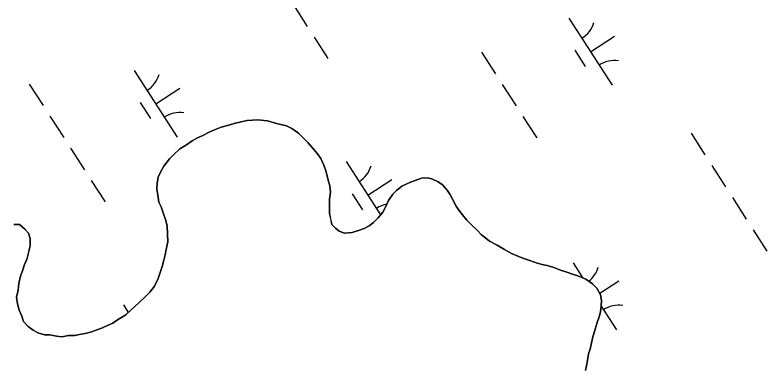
# Model space of a CAD drawing. Extents: x 3937982 to 3958556, y 219448 to 241894.
# Drawn here: x 3944978.9 to 3945451, y 230774.1 to 230995.8 of the extents above; entities that cross this region are included whole.
import ezdxf

# ---------------------------------------------------------------- set-up
doc = ezdxf.new("R2010")
doc.units = 0
doc.layers.add('V-TOPO-SHOR', color=7, linetype='Continuous')
doc.layers.add('V-WETL-SWMP', color=7, linetype='Continuous')

msp = doc.modelspace()

# ---------------------------------------------------------------- linework, layer by layer
at = {"layer": 'V-TOPO-SHOR'}
for points in [[(3945005.004, 230794.048), (3945008.279, 230793.753), (3945012.529, 230794.452), (3945016.457, 230794.491), (3945019.398, 230795.175), (3945022.992, 230795.867), (3945026.259, 230796.555), (3945029.845, 230797.9), (3945033.76, 230799.248), (3945037.344, 230800.923), (3945040.277, 230802.263), (3945043.204, 230804.255), (3945048.408, 230807.581), (3945051.975, 230810.893), (3945056.518, 230814.866), (3945061.058, 230819.169), (3945063.651, 230821.815), (3945066.559, 230825.444), (3945068.802, 230830.378), (3945070.073, 230833.99), (3945071.343, 230837.933), (3945072.285, 230841.871), (3945073.236, 230845.154), (3945073.856, 230848.435), (3945074.788, 230853.354), (3945074.739, 230858.263), (3945074.36, 230863.5), (3945073.338, 230867.418), (3945071.984, 230871.659), (3945070.639, 230875.247), (3945069.299, 230878.178), (3945068.599, 230882.755), (3945067.909, 230886.35), (3945068.198, 230889.954), (3945068.814, 230893.888), (3945070.413, 230897.505), (3945072.345, 230900.798), (3945075.898, 230905.418), (3945078.491, 230908.064), (3945082.384, 230911.704), (3945086.611, 230914.366), (3945090.189, 230916.695), (3945093.443, 230918.692), (3945096.376, 230920.031), (3945101.262, 230922.372), (3945105.174, 230924.047), (3945108.435, 230925.391), (3945112.352, 230926.412), (3945116.596, 230927.764), (3945120.839, 230928.79), (3945124.761, 230929.484), (3945128.032, 230929.845), (3945131.305, 230929.878), (3945137.531, 230929.286), (3945143.113, 230927.707), (3945149.35, 230926.132), (3945152.639, 230924.528), (3945156.923, 230921.624), (3945159.239, 230919.357), (3945162.877, 230915.794), (3945165.529, 230912.545), (3945168.84, 230908.65), (3945170.835, 230905.726), (3945172.842, 230901.488), (3945174.194, 230897.247), (3945175.558, 230892.022), (3945176.576, 230888.432), (3945176.942, 230884.506), (3945176.332, 230880.244), (3945176.377, 230875.661), (3945176.42, 230871.407), (3945177.11, 230867.813), (3945177.802, 230864.219), (3945180.117, 230861.95), (3945182.429, 230860.008), (3945185.716, 230858.732), (3945190.623, 230859.109), (3945194.537, 230860.459), (3945198.125, 230861.804), (3945201.381, 230863.475), (3945203.98, 230865.464), (3945206.896, 230868.442), (3945209.806, 230872.073), (3945211.416, 230874.707), (3945213.333, 230879.311), (3945216.239, 230883.267), (3945218.508, 230885.582), (3945221.755, 230888.234), (3945227.292, 230890.908), (3945230.229, 230891.92), (3945234.145, 230893.27), (3945237.741, 230893.634), (3945240.694, 230893.01), (3945244.643, 230891.084), (3945247.281, 230889.147), (3945250.261, 230885.903), (3945251.924, 230883.302), (3945253.593, 230880.046), (3945255.927, 230875.813), (3945257.59, 230873.21), (3945259.913, 230870.287)], [(3945259.913, 230870.287), (3945262.565, 230867.041), (3945265.541, 230864.125), (3945268.846, 230860.885), (3945271.826, 230857.641), (3945274.466, 230855.703), (3945276.776, 230853.762), (3945281.712, 230851.194), (3945286.322, 230848.621), (3945290.604, 230846.045), (3945294.549, 230844.447), (3945298.493, 230842.85), (3945302.108, 230841.578), (3945306.706, 230839.989), (3945309.991, 230839.039), (3945312.944, 230838.414), (3945317.212, 230837.148), (3945321.484, 230835.553), (3945324.767, 230834.605), (3945329.039, 230833.011), (3945332.322, 230832.063), (3945337.256, 230829.821), (3945341.54, 230826.919), (3945344.186, 230824.326), (3945346.521, 230820.095), (3945347.211, 230816.5), (3945346.92, 230812.896), (3945346.629, 230809.291), (3945345.677, 230806.334), (3945344.405, 230802.721), (3945343.137, 230798.453), (3945341.558, 230792.871), (3945339.992, 230785.979), (3945339.039, 230783.024), (3945338.427, 230778.762), (3945337.804, 230775.481), (3945337.18, 230772.53)], [(3944978.104, 230864.161), (3944981.704, 230864.198), (3944985.008, 230861.284), (3944987.326, 230858.689), (3944988.342, 230855.427), (3944988.387, 230850.843), (3944987.445, 230846.905), (3944986.503, 230842.967), (3944984.905, 230839.022), (3944983.636, 230835.082), (3944982.36, 230831.795), (3944981.424, 230827.201), (3944980.813, 230822.939), (3944979.873, 230818.673), (3944980.572, 230814.426), (3944981.594, 230810.508), (3944983.269, 230806.594), (3944984.285, 230803.332), (3944987.265, 230800.088), (3944990.232, 230797.827), (3944993.196, 230796.219), (3944997.466, 230794.953), (3945000.738, 230794.986), (3945005.004, 230794.048)]]:
    msp.add_lwpolyline(points, dxfattribs=at)
at = {"layer": 'V-WETL-SWMP'}
for p, q in [((3945153.7, 231002.125), (3945162.36, 230988.671)), ((3945326.715, 230993.783), (3945353.777, 230951.739)), ((3945166.69, 230981.944), (3945175.35, 230968.49)), ((3945340.246, 230972.761), (3945355.381, 230982.503)), ((3945330.511, 230973.63), (3945337.005, 230963.54)), ((3945271.848, 230972.386), (3945280.508, 230958.932)), ((3945053.718, 230961.052), (3945080.78, 230919.009)), ((3944987.853, 230952.457), (3944996.513, 230939.003)), ((3945067.249, 230940.03), (3945082.385, 230949.773)), ((3945284.838, 230952.205), (3945293.498, 230938.751)), ((3945057.514, 230940.899), (3945064.009, 230930.809)), ((3945000.843, 230932.276), (3945009.503, 230918.822)), ((3945297.828, 230932.024), (3945306.488, 230918.57)), ((3945112.353, 230926.412), (3945108.434, 230925.39)), ((3945116.595, 230927.764), (3945112.353, 230926.412)), ((3945120.84, 230928.79), (3945116.595, 230927.764)), ((3945124.762, 230929.484), (3945120.84, 230928.79)), ((3945128.032, 230929.844), (3945124.762, 230929.484)), ((3945131.305, 230929.878), (3945128.032, 230929.844)), ((3945137.531, 230929.286), (3945131.305, 230929.878)), ((3945143.113, 230927.706), (3945137.531, 230929.286)), ((3945149.349, 230926.132), (3945143.113, 230927.706)), ((3945152.639, 230924.528), (3945149.349, 230926.132)), ((3945101.263, 230922.371), (3945096.376, 230920.03)), ((3945105.174, 230924.048), (3945101.263, 230922.371)), ((3945108.434, 230925.39), (3945105.174, 230924.048)), ((3945156.924, 230921.625), (3945152.639, 230924.528)), ((3945159.239, 230919.357), (3945156.924, 230921.625)), ((3945403.415, 230921.498), (3945412.075, 230908.044)), ((3945090.189, 230916.694), (3945086.612, 230914.366)), ((3945093.443, 230918.691), (3945090.189, 230916.694)), ((3945096.376, 230920.03), (3945093.443, 230918.691)), ((3945162.876, 230915.793), (3945159.239, 230919.357)), ((3945013.833, 230912.095), (3945022.493, 230898.641)), ((3945086.612, 230914.366), (3945082.383, 230911.704)), ((3945165.528, 230912.546), (3945162.876, 230915.793)), ((3945168.841, 230908.651), (3945165.528, 230912.546)), ((3945078.491, 230908.064), (3945075.899, 230905.418)), ((3945082.383, 230911.704), (3945078.491, 230908.064)), ((3945170.835, 230905.725), (3945168.841, 230908.651)), ((3945075.899, 230905.418), (3945072.345, 230900.799)), ((3945172.842, 230901.489), (3945170.835, 230905.725)), ((3945186.847, 230903.753), (3945208.383, 230870.296)), ((3945072.345, 230900.799), (3945070.414, 230897.506)), ((3945174.194, 230897.247), (3945172.842, 230901.489)), ((3945416.405, 230901.317), (3945425.065, 230887.863)), ((3945068.813, 230893.888), (3945068.198, 230889.954)), ((3945070.414, 230897.506), (3945068.813, 230893.888)), ((3945175.557, 230892.023), (3945174.194, 230897.247)), ((3945234.144, 230893.27), (3945230.23, 230891.921)), ((3945237.742, 230893.634), (3945234.144, 230893.27)), ((3945240.695, 230893.009), (3945237.742, 230893.634)), ((3945244.643, 230891.085), (3945240.695, 230893.009)), ((3945026.823, 230891.915), (3945035.483, 230878.461)), ((3945068.198, 230889.954), (3945067.908, 230886.35)), ((3945176.575, 230888.432), (3945175.557, 230892.023)), ((3945176.942, 230884.507), (3945176.575, 230888.432)), ((3945200.378, 230882.732), (3945215.514, 230892.474)), ((3945221.755, 230888.234), (3945218.508, 230885.582)), ((3945227.293, 230890.909), (3945221.755, 230888.234)), ((3945230.23, 230891.921), (3945227.293, 230890.909)), ((3945247.281, 230889.147), (3945244.643, 230891.085)), ((3945250.26, 230885.904), (3945247.281, 230889.147)), ((3945067.908, 230886.35), (3945068.599, 230882.755)), ((3945176.331, 230880.245), (3945176.942, 230884.507)), ((3945190.643, 230883.601), (3945197.138, 230873.51)), ((3945218.508, 230885.582), (3945216.24, 230883.268)), ((3945251.924, 230883.302), (3945250.26, 230885.904)), ((3945068.599, 230882.755), (3945069.3, 230878.179)), ((3945176.377, 230875.662), (3945176.331, 230880.245)), ((3945213.334, 230879.31), (3945211.416, 230874.707)), ((3945216.24, 230883.268), (3945213.334, 230879.31)), ((3945253.593, 230880.045), (3945251.924, 230883.302)), ((3945255.928, 230875.813), (3945253.593, 230880.045)), ((3945429.395, 230881.136), (3945438.055, 230867.682)), ((3945069.3, 230878.179), (3945070.639, 230875.247)), ((3945070.639, 230875.247), (3945071.985, 230871.659)), ((3945176.42, 230871.407), (3945176.377, 230875.662)), ((3945211.416, 230874.707), (3945209.806, 230872.072)), ((3945257.591, 230873.21), (3945255.928, 230875.813)), ((3945071.985, 230871.659), (3945073.337, 230867.417)), ((3945177.111, 230867.813), (3945176.42, 230871.407)), ((3945209.806, 230872.072), (3945206.896, 230868.441)), ((3945259.912, 230870.288), (3945257.591, 230873.21)), ((3945262.564, 230867.041), (3945259.912, 230870.288)), ((3945073.337, 230867.417), (3945074.359, 230863.499)), ((3945177.802, 230864.218), (3945177.111, 230867.813)), ((3945203.98, 230865.465), (3945201.381, 230863.475)), ((3945206.896, 230868.441), (3945203.98, 230865.465)), ((3945265.54, 230864.124), (3945262.564, 230867.041)), ((3944981.705, 230864.198), (3944978.104, 230864.161)), ((3944985.008, 230861.285), (3944981.705, 230864.198)), ((3944987.326, 230858.689), (3944985.008, 230861.285)), ((3945074.359, 230863.499), (3945074.739, 230858.264)), ((3945180.117, 230861.95), (3945177.802, 230864.218)), ((3945182.428, 230860.009), (3945180.117, 230861.95)), ((3945185.715, 230858.733), (3945182.428, 230860.009)), ((3945194.537, 230860.459), (3945190.622, 230859.11)), ((3945198.124, 230861.805), (3945194.537, 230860.459)), ((3945201.381, 230863.475), (3945198.124, 230861.805)), ((3945268.847, 230860.884), (3945265.54, 230864.124)), ((3945271.826, 230857.641), (3945268.847, 230860.884)), ((3945442.385, 230860.955), (3945451.045, 230847.502)), ((3944988.341, 230855.426), (3944987.326, 230858.689)), ((3944988.387, 230850.843), (3944988.341, 230855.426)), ((3945074.739, 230858.264), (3945074.789, 230853.354)), ((3945190.622, 230859.11), (3945185.715, 230858.733)), ((3945274.465, 230855.703), (3945271.826, 230857.641)), ((3945276.776, 230853.762), (3945274.465, 230855.703)), ((3944986.503, 230842.967), (3944988.387, 230850.843)), ((3945074.789, 230853.354), (3945073.857, 230848.434)), ((3945281.712, 230851.193), (3945276.776, 230853.762)), ((3945286.322, 230848.621), (3945281.712, 230851.193)), ((3945073.857, 230848.434), (3945073.235, 230845.154)), ((3945290.604, 230846.045), (3945286.322, 230848.621)), ((3945294.548, 230844.448), (3945290.604, 230846.045)), ((3944984.906, 230839.022), (3944986.503, 230842.967)), ((3945072.286, 230841.871), (3945071.344, 230837.933)), ((3945073.235, 230845.154), (3945072.286, 230841.871)), ((3945298.493, 230842.851), (3945294.548, 230844.448)), ((3945302.107, 230841.578), (3945298.493, 230842.851)), ((3945306.706, 230839.988), (3945302.107, 230841.578)), ((3944983.636, 230835.081), (3944984.906, 230839.022)), ((3945071.344, 230837.933), (3945070.074, 230833.991)), ((3945309.99, 230839.039), (3945306.706, 230839.988)), ((3945312.943, 230838.414), (3945309.99, 230839.039)), ((3945317.211, 230837.148), (3945312.943, 230838.414)), ((3945321.483, 230835.554), (3945317.211, 230837.148)), ((3945329.413, 230840.063), (3945335.489, 230830.624)), ((3944981.424, 230827.201), (3944982.36, 230831.794)), ((3944982.36, 230831.794), (3944983.636, 230835.081)), ((3945070.074, 230833.991), (3945068.802, 230830.377)), ((3945324.767, 230834.605), (3945321.483, 230835.554)), ((3945329.039, 230833.012), (3945324.767, 230834.605)), ((3945332.322, 230832.063), (3945329.039, 230833.012)), ((3945337.255, 230829.821), (3945332.322, 230832.063)), ((3944980.813, 230822.939), (3944981.424, 230827.201)), ((3945068.802, 230830.377), (3945066.56, 230825.444)), ((3945341.541, 230826.918), (3945337.255, 230829.821)), ((3945344.186, 230824.326), (3945341.541, 230826.918)), ((3945346.012, 230821.016), (3945358.08, 230828.784)), ((3944979.874, 230818.674), (3944980.813, 230822.939)), ((3945066.56, 230825.444), (3945063.65, 230821.814)), ((3945346.52, 230820.094), (3945344.186, 230824.326)), ((3944980.572, 230814.425), (3944979.874, 230818.674)), ((3945061.058, 230819.168), (3945056.518, 230814.866)), ((3945063.65, 230821.814), (3945061.058, 230819.168)), ((3945347.211, 230816.5), (3945346.52, 230820.094)), ((3944981.593, 230810.507), (3944980.572, 230814.425)), ((3945046.98, 230813.724), (3945049.989, 230809.049)), ((3945056.518, 230814.866), (3945051.975, 230810.892)), ((3945346.63, 230809.291), (3945346.921, 230812.895)), ((3945346.919, 230812.867), (3945356.475, 230798.02)), ((3945346.921, 230812.895), (3945347.211, 230816.5)), ((3944983.27, 230806.595), (3944981.593, 230810.507)), ((3945051.975, 230810.892), (3945048.408, 230807.582)), ((3945345.677, 230806.335), (3945346.63, 230809.291)), ((3944984.285, 230803.332), (3944983.27, 230806.595)), ((3944987.264, 230800.088), (3944984.285, 230803.332)), ((3945043.203, 230804.256), (3945040.277, 230802.262)), ((3945048.408, 230807.582), (3945043.203, 230804.256)), ((3945344.405, 230802.721), (3945345.677, 230806.335)), ((3944990.233, 230797.827), (3944987.264, 230800.088)), ((3945033.76, 230799.249), (3945029.845, 230797.9)), ((3945037.344, 230800.923), (3945033.76, 230799.249)), ((3945040.277, 230802.262), (3945037.344, 230800.923)), ((3945341.558, 230792.871), (3945343.138, 230798.453)), ((3945343.138, 230798.453), (3945344.405, 230802.721)), ((3944993.196, 230796.22), (3944990.233, 230797.827)), ((3944997.465, 230794.953), (3944993.196, 230796.22)), ((3945000.738, 230794.987), (3944997.465, 230794.953)), ((3945005.004, 230794.048), (3945000.738, 230794.987)), ((3945008.28, 230793.753), (3945005.004, 230794.048)), ((3945012.529, 230794.451), (3945008.28, 230793.753)), ((3945016.457, 230794.491), (3945012.529, 230794.451)), ((3945019.397, 230795.175), (3945016.457, 230794.491)), ((3945022.991, 230795.867), (3945019.397, 230795.175)), ((3945026.258, 230796.554), (3945022.991, 230795.867)), ((3945029.845, 230797.9), (3945026.258, 230796.554)), ((3945339.991, 230785.98), (3945341.558, 230792.871)), ((3945339.039, 230783.024), (3945339.991, 230785.98)), ((3945338.427, 230778.762), (3945339.039, 230783.024)), ((3945337.18, 230772.53), (3945337.805, 230775.482)), ((3945337.805, 230775.482), (3945338.427, 230778.762))]:
    msp.add_line(p, q, dxfattribs=at)
for centre, start, end in [((3945325.495, 230996.115), 301.99668, 343.54034), ((3945355.395, 230949.664), 81.99668, 123.54034), ((3945052.499, 230963.385), 301.99668, 343.54034), ((3945082.399, 230916.933), 81.99668, 123.54034), ((3945185.628, 230906.086), 301.99668, 343.54034), ((3945215.528, 230859.634), 100.35965, 123.54034), ((3945328.194, 230842.396), 308.28506, 343.54034), ((3945358.094, 230795.944), 81.99668, 123.54034)]:
    msp.add_arc(centre, 17.623, start, end, dxfattribs=at)

doc.saveas('drawing.dxf')
